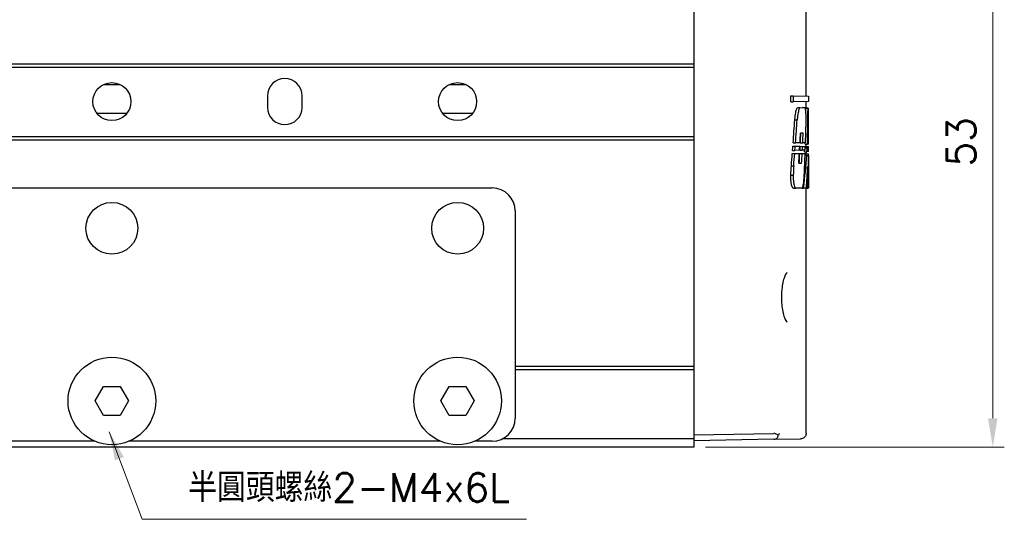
# Model space of a CAD drawing. Header units: millimetres. Extents: x 399 to 6076, y -1991 to 1602.
# Tile 316 of 324: x 5866 to 5952, y 47 to 91. Entities that reach past the tile are written whole.
import ezdxf

# ---------------------------------------------------------------- set-up
doc = ezdxf.new("R2010")
doc.units = ezdxf.units.MM
for name, color, linetype, lineweight in [('AM_0', 7, 'Continuous', 50), ('AM_5', 3, 'Continuous', 25), ('可見 (ISO)', 7, 'Continuous', 25)]:
    doc.layers.add(name, color=color, linetype=linetype, lineweight=lineweight)
doc.styles.add('尺寸標註', font='romans.shx', dxfattribs={"bigfont": 'CHINESET.SHX'})
doc.dimstyles.new('CNS1', dxfattribs={"dimtxt": 2.5, "dimasz": 2.5, "dimexe": 1, "dimexo": 1, "dimgap": 1.5, "dimtad": 1, "dimtoh": 1, "dimdec": 1, "dimdsep": 46, "dimtxsty": '尺寸標註', "dimcen": 0, "dimclrd": 2, "dimclre": 2, "dimclrt": 1, "dimadec": 0, "dimazin": 2, "dimtp": 0.1, "dimtm": 0.1, "dimtfac": 0.71, "dimtdec": 1, "dimtmove": 0, "dimatfit": 0, "dimfxl": 0, "dimlwd": 13, "dimlwe": 13, "dimarcsym": 0})
doc.dimstyles.new('CNS1$0', dxfattribs={"dimtxt": 2.5, "dimasz": 2.5, "dimexe": 1, "dimexo": 1, "dimgap": 1.5, "dimtad": 1, "dimtoh": 1, "dimdec": 1, "dimdsep": 46, "dimtxsty": '尺寸標註', "dimcen": 0, "dimclrd": 2, "dimclre": 2, "dimclrt": 1, "dimadec": 0, "dimazin": 2, "dimtp": 0.1, "dimtm": 0.1, "dimtfac": 0.71, "dimtdec": 1, "dimtmove": 0, "dimatfit": 0, "dimfxl": 0, "dimlwd": 13, "dimlwe": 13, "dimarcsym": 0})

# ---------------------------------------------------------------- blocks, each defined once
blk = doc.blocks.new('*D474')
at = {"layer": 'AM_5', "color": 2, "lineweight": 13}
for p, q in [((5913.099, 106.777), (5951.632, 106.777)), ((5950.632, 104.277), (5950.632, 56.277)), ((5925.696, 53.777), (5951.632, 53.777))]:
    blk.add_line(p, q, dxfattribs=at)
at = {"layer": 'AM_5', "color": 2}
for points in [[(5950.216, 104.277), (5951.049, 104.277), (5950.632, 106.777)], [(5950.216, 56.277), (5951.049, 56.277), (5950.632, 53.777)]]:
    blk.add_solid(points, dxfattribs=at)
at = {"layer": 'Defpoints', "color": 0}
for p in [(5912.099, 106.777), (5924.696, 53.777), (5950.632, 53.777)]:
    blk.add_point(p, dxfattribs=at)
at = {"layer": 'AM_5', "color": 1, "insert": (5947.882, 80.277), "char_height": 2.5, "attachment_point": 5, "rotation": 90, "style": '尺寸標註'}
blk.add_mtext('53', dxfattribs=at)

msp = doc.modelspace()

# ---------------------------------------------------------------- linework, layer by layer
at = {"layer": '可見 (ISO)'}
for p, q in [((5934.446, 84.268), (5934.446, 102.866)), ((5924.696, 96.477), (5924.696, 87.027)), ((5924.696, 87.027), (5852.696, 87.027)), ((5924.696, 86.727), (5852.696, 86.727)), ((5924.696, 87.027), (5924.696, 86.727)), ((5924.696, 86.727), (5924.696, 80.727)), ((5887.696, 84.277), (5887.696, 83.277)), ((5890.696, 83.277), (5890.696, 84.277)), ((5933.109, 84.292), (5933.316, 84.288)), ((5933.109, 83.76), (5933.109, 84.292)), ((5933.109, 83.76), (5933.316, 83.764)), ((5933.316, 84.288), (5933.316, 83.764)), ((5933.316, 84.288), (5934.646, 84.265)), ((5934.646, 83.787), (5933.316, 83.764)), ((5934.446, 83.196), (5934.446, 83.783)), ((5934.646, 84.265), (5934.646, 83.787)), ((5933.701, 83.261), (5933.904, 83.257)), ((5933.904, 83.257), (5934.332, 83.25)), ((5934.332, 83.25), (5934.131, 83.253)), ((5934.402, 83.197), (5934.602, 83.194)), ((5934.446, 83.248), (5934.59, 83.245)), ((5934.602, 83.194), (5934.645, 83.193)), ((5933.453, 82.203), (5933.658, 82.202)), ((5924.696, 80.727), (5852.696, 80.727)), ((5924.696, 80.427), (5852.696, 80.427)), ((5924.696, 80.727), (5924.696, 80.427)), ((5924.696, 80.427), (5924.696, 60.775)), ((5934.177, 81.044), (5933.954, 81.04)), ((5933.255, 79.538), (5933.462, 79.542)), ((5933.283, 79.907), (5933.489, 79.904)), ((5933.31, 80.189), (5933.516, 80.192)), ((5933.862, 79.549), (5933.462, 79.542)), ((5933.489, 79.904), (5933.883, 79.897)), ((5933.905, 80.199), (5933.516, 80.192)), ((5933.901, 79.55), (5934.104, 79.553)), ((5933.918, 79.896), (5934.121, 79.893)), ((5933.933, 80.2), (5934.136, 80.203)), ((5934.357, 79.557), (5934.104, 79.553)), ((5934.121, 79.893), (5934.369, 79.888)), ((5934.38, 80.207), (5934.136, 80.203)), ((5934.347, 80.075), (5934.548, 80.079)), ((5934.364, 79.757), (5934.524, 79.754)), ((5934.446, 79.756), (5934.446, 80.077)), ((5934.446, 79.887), (5934.645, 79.884)), ((5934.524, 79.754), (5934.631, 79.753)), ((5934.629, 80.08), (5934.548, 80.079)), ((5934.63, 80.212), (5934.645, 80.212)), ((5934.632, 79.562), (5934.646, 79.563)), ((5933.236, 79.28), (5933.442, 79.277)), ((5933.442, 79.277), (5933.849, 79.27)), ((5933.887, 79.269), (5934.09, 79.266)), ((5934.09, 79.266), (5934.349, 79.261)), ((5934.303, 79.425), (5934.504, 79.429)), ((5934.344, 79.13), (5934.484, 79.127)), ((5934.446, 79.128), (5934.446, 79.428)), ((5934.446, 79.259), (5934.646, 79.256)), ((5934.484, 79.127), (5934.634, 79.125)), ((5934.632, 79.431), (5934.504, 79.429)), ((5934.646, 79.108), (5934.646, 76.402)), ((5933.153, 78.209), (5933.36, 78.208)), ((5933.797, 78.422), (5934.046, 78.418)), ((5934.637, 78.202), (5934.645, 78.202)), ((5933.115, 77.375), (5933.322, 77.375)), ((5934.64, 77.371), (5934.644, 77.371)), ((5837.696, 76.277), (5907.196, 76.277)), ((5933.328, 76.251), (5933.533, 76.255)), ((5934.079, 76.264), (5933.533, 76.255)), ((5934.079, 76.264), (5934.222, 76.267)), ((5934.454, 76.271), (5934.222, 76.267)), ((5934.446, 54.989), (5934.446, 76.271)), ((5934.454, 76.271), (5934.58, 76.273)), ((5934.643, 76.274), (5934.58, 76.273)), ((5934.643, 76.274), (5934.644, 76.274)), ((5909.196, 74.277), (5909.196, 56.277)), ((5924.696, 60.775), (5909.196, 60.775)), ((5924.696, 60.775), (5924.696, 60.475)), ((5924.696, 60.475), (5909.196, 60.475)), ((5924.696, 60.475), (5924.696, 54.475)), ((5872.753, 57.777), (5873.474, 59.027)), ((5873.474, 59.027), (5874.918, 59.027)), ((5874.918, 59.027), (5875.639, 57.777)), ((5902.753, 57.777), (5903.474, 59.027)), ((5903.474, 59.027), (5904.918, 59.027)), ((5904.918, 59.027), (5905.639, 57.777)), ((5873.474, 56.527), (5872.753, 57.777)), ((5875.639, 57.777), (5874.918, 56.527)), ((5903.474, 56.527), (5902.753, 57.777)), ((5905.639, 57.777), (5904.918, 56.527)), ((5874.918, 56.527), (5873.474, 56.527)), ((5904.918, 56.527), (5903.474, 56.527)), ((5924.696, 54.828), (5931.626, 54.949)), ((5872.716, 54.277), (5837.696, 54.277)), ((5902.716, 54.277), (5875.676, 54.277)), ((5907.196, 54.277), (5905.676, 54.277)), ((5924.696, 54.475), (5908.062, 54.475)), ((5924.696, 54.475), (5924.696, 53.777)), ((5931.626, 54.448), (5924.696, 54.327)), ((5931.626, 54.448), (5933.955, 54.489)), ((5924.696, 53.777), (5852.696, 53.777))]:
    msp.add_line(p, q, dxfattribs=at)
for centre, radius in [((5874.196, 83.777), 1.65), ((5904.196, 83.777), 1.65), ((5874.196, 72.777), 2.25), ((5904.196, 72.777), 2.25), ((5874.196, 57.777), 3.8), ((5904.196, 57.777), 3.8)]:
    msp.add_circle(centre, radius, dxfattribs=at)
for centre, radius, start, end in [((5889.196, 84.277), 1.5, 0, 180), ((5889.196, 83.277), 1.5, 180, 0), ((5907.196, 74.277), 2, 0, 90), ((5907.196, 56.277), 2, 270, 0)]:
    msp.add_arc(centre, radius, start, end, dxfattribs=at)
for centre, major_axis, ratio, start_param, end_param in [((5450.136, 91.986), (483.599, -27.563), 0.951806, 0.040376, 0.040749), ((5448.188, 91.987), (485.744, -27.685), 0.951806, 0.034098, 0.040825), ((5444.663, 81.402), (489.264, 27.886), 0.951806, 6.220542, 6.227214), ((5481.879, 112.613), (451.866, -25.754), 0.951806, 6.267668, 6.272357), ((5479.794, 112.628), (454.148, -25.885), 0.951806, 6.268023, 6.272677), ((5449.392, 92.871), (484.54, 27.617), 0.951806, 6.195962, 6.198897), ((5444.66, 81.638), (489.267, -27.886), 0.951806, 0.056753, 0.059557), ((5468.737, 102.46), (465.224, 26.301), 0.950998, 6.173559, 6.17546), ((5471.938, 103.23), (461.833, -26.11), 0.950998, 0.00701, 0.008925), ((5469.959, 103.235), (464.009, -26.233), 0.950998, 0.007252, 0.009158), ((5888.697, 114.004), (0.938, -140.961), 0.324485, 1.321631, 1.324331), ((5888.688, 114.01), (0.945, -141.591), 0.324513, 1.322726, 1.325361), ((5888.699, 103.04), (-0.943, -141.573), 0.324477, 1.40626, 1.408753), ((5888.691, 103.799), (0.939, -140.97), 0.324504, 1.395756, 1.398253), ((5888.691, 103.799), (0.943, -141.587), 0.324506, 1.396541, 1.398976), ((5888.696, 85.075), (3.196, -55.505), 0.822236, 1.421637, 1.424016), ((5450.136, 91.986), (483.599, -27.563), 0.951806, 0.033977, 0.034262), ((5888.703, 92.831), (-0.943, -141.568), 0.324464, 1.479056, 1.481404), ((5888.696, 85.075), (3.21, -55.748), 0.822237, 1.422145, 1.42801), ((5888.697, 77.97), (-0.855, 223.216), 0.205814, 4.718145, 4.719586), ((5888.699, 81.706), (0.942, -141.574), 0.324478, 1.553498, 1.555767), ((5487.418, 112.3), (446.321, -25.438), 0.951806, 6.262804, 6.265329), ((5485.319, 112.317), (448.618, -25.569), 0.951806, 6.263173, 6.265679), ((5463.833, 102.541), (470.105, 26.794), 0.951806, 6.169543, 6.171436), ((5467.192, 103.302), (466.556, -26.592), 0.951806, 0.003853, 0.005761), ((5465.177, 103.308), (468.768, -26.718), 0.951806, 0.004097, 0.005996), ((5888.696, 85.04), (3.277, -55.497), 0.825861, 1.363513, 1.415456), ((5451.555, 92.744), (482.379, 27.494), 0.951806, 6.18996, 6.194057), ((4573.596, 77.794), (1355.157, -128.728), 0.982823, 0.095217, 0.097347), ((5444.943, 81.725), (488.984, -27.87), 0.951806, 0.052253, 0.054514), ((5813.865, 80.336), (120.751, 3.422), 0.787617, 6.204494, 6.224029), ((3926.978, 54.916), (1994.635, 231.057), 0.988431, 6.177282, 6.178217), ((5931.617, 54.448), (-0.355, -0.365), 0.965693, 3.036833, 3.913901)]:
    msp.add_ellipse(centre, major_axis=major_axis, ratio=ratio, start_param=start_param, end_param=end_param, dxfattribs=at)
for points, weights in [([(5873.509, 85.277), (5874.196, 85.277), (5874.883, 85.277)], [1.79251403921, 1.97176544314, 1.79251403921]), ([(5903.509, 85.277), (5904.196, 85.277), (5904.883, 85.277)], [1.79251403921, 1.97176544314, 1.79251403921]), ([(5872.884, 82.777), (5874.196, 82.777), (5875.509, 82.777)], [2.88408998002, 4.75874846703, 2.88408998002]), ([(5902.884, 82.777), (5904.196, 82.777), (5905.509, 82.777)], [2.88408998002, 4.75874846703, 2.88408998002])]:
    msp.add_rational_spline(points, weights, degree=2, dxfattribs=at)
for points, knots in [([(5933.453, 82.203), (5933.454, 82.221), (5933.456, 82.238), (5933.475, 82.462), (5933.502, 82.65), (5933.563, 82.948), (5933.6, 83.078), (5933.66, 83.207), (5933.68, 83.239), (5933.701, 83.261)], [0.0580056, 0.0580056, 0.0580056, 0.0580056, 0.0633218, 0.0633218, 0.1266437, 0.1266437, 0.1910687, 0.1910687, 0.2238289, 0.2238289, 0.2238289, 0.2238289]), ([(5933.904, 83.257), (5933.884, 83.236), (5933.864, 83.204), (5933.804, 83.075), (5933.767, 82.945), (5933.707, 82.647), (5933.68, 82.46), (5933.661, 82.237), (5933.659, 82.22), (5933.658, 82.202)], [-0.7314097, -0.7314097, -0.7314097, -0.7314097, -0.6987586, -0.6987586, -0.6344812, -0.6344812, -0.5712941, -0.5712941, -0.5659959, -0.5659959, -0.5659959, -0.5659959]), ([(5934.432, 82.194), (5934.433, 82.233), (5934.433, 82.273), (5934.433, 82.311), (5934.433, 82.428), (5934.431, 82.554), (5934.421, 82.785), (5934.414, 82.89), (5934.397, 83.057), (5934.386, 83.129), (5934.361, 83.226), (5934.346, 83.249), (5934.332, 83.25), (5934.332, 83.25), (5934.332, 83.25)], [-0.0114878, -0.0114878, -0.0114878, -0.0114878, 0, 0, 0, 0.035285, 0.035285, 0.0705699, 0.0705699, 0.1061317, 0.1061317, 0.1416934, 0.1416934, 0.1422298, 0.1422298, 0.1422298, 0.1422298]), ([(5933.328, 76.251), (5933.303, 76.256), (5933.278, 76.279), (5933.226, 76.372), (5933.2, 76.446), (5933.159, 76.616), (5933.141, 76.723), (5933.117, 76.958), (5933.111, 77.086), (5933.111, 77.207), (5933.111, 77.262), (5933.112, 77.319), (5933.115, 77.375)], [0.4414777, 0.4414777, 0.4414777, 0.4414777, 0.4742336, 0.4742336, 0.5113279, 0.5113279, 0.5474488, 0.5474488, 0.5835696, 0.5835696, 0.5835696, 0.6001132, 0.6001132, 0.6001132, 0.6001132]), ([(5933.322, 77.375), (5933.319, 77.318), (5933.318, 77.262), (5933.318, 77.086), (5933.324, 76.957), (5933.348, 76.722), (5933.366, 76.615), (5933.407, 76.446), (5933.432, 76.373), (5933.483, 76.282), (5933.509, 76.259), (5933.533, 76.255)], [-0.3071537, -0.3071537, -0.3071537, -0.3071537, -0.2906613, -0.2906613, -0.2544188, -0.2544188, -0.2181764, -0.2181764, -0.1814874, -0.1814874, -0.1491272, -0.1491272, -0.1491272, -0.1491272]), ([(5934.079, 76.264), (5934.103, 76.283), (5934.125, 76.322), (5934.177, 76.466), (5934.203, 76.595), (5934.244, 76.893), (5934.26, 77.08), (5934.273, 77.316), (5934.274, 77.346), (5934.276, 77.377)], [-0.2323641, -0.2323641, -0.2323641, -0.2323641, -0.189136, -0.189136, -0.1255046, -0.1255046, -0.0627523, -0.0627523, -0.053472, -0.053472, -0.053472, -0.053472]), ([(5934.644, 77.371), (5934.644, 77.316), (5934.644, 77.26), (5934.644, 77.089), (5934.644, 76.964), (5934.645, 76.734), (5934.645, 76.63), (5934.646, 76.464), (5934.646, 76.392), (5934.646, 76.302), (5934.645, 76.279), (5934.644, 76.274)], [-0.2974654, -0.2974654, -0.2974654, -0.2974654, -0.2813174, -0.2813174, -0.2461592, -0.2461592, -0.2110011, -0.2110011, -0.1758415, -0.1758415, -0.1448642, -0.1448642, -0.1448642, -0.1448642]), ([(5932.782, 68.923), (5932.782, 68.923), (5932.779, 68.922), (5932.75, 68.902), (5932.699, 68.847), (5932.607, 68.677), (5932.563, 68.574), (5932.474, 68.306), (5932.43, 68.13), (5932.358, 67.735), (5932.329, 67.51), (5932.305, 67.166), (5932.299, 67.051), (5932.296, 66.907), (5932.295, 66.878), (5932.295, 66.806), (5932.295, 66.763), (5932.296, 66.589), (5932.301, 66.459), (5932.323, 66.104), (5932.349, 65.882), (5932.418, 65.481), (5932.461, 65.297), (5932.558, 64.989), (5932.613, 64.861), (5932.714, 64.688), (5932.763, 64.642), (5932.78, 64.632), (5932.782, 64.631), (5932.782, 64.631)], [0.0205874, 0.0205874, 0.0205874, 0.0205874, 0.0426141, 0.0426141, 0.1117834, 0.1117834, 0.1697483, 0.1697483, 0.2389828, 0.2389828, 0.3104512, 0.3104512, 0.3452083, 0.3452083, 0.3538592, 0.3538592, 0.3668389, 0.3668389, 0.4059204, 0.4059204, 0.4757215, 0.4757215, 0.5458634, 0.5458634, 0.6172294, 0.6172294, 0.6863431, 0.6863431, 0.7010632, 0.7010632, 0.7010632, 0.7010632]), ([(5931.626, 54.448), (5931.657, 54.449), (5931.688, 54.452), (5931.749, 54.464), (5931.779, 54.473), (5931.847, 54.503), (5931.882, 54.527), (5931.943, 54.586), (5931.966, 54.622), (5931.997, 54.697), (5932.005, 54.736), (5932.007, 54.775)], [0.00000029, 0.00000029, 0.00000029, 0.00000029, 0.00932482, 0.00932482, 0.01892226, 0.01892226, 0.03321006, 0.03321006, 0.04966837, 0.04966837, 0.06601659, 0.06601659, 0.06601659, 0.06601659]), ([(5932.092, 54.948), (5932.089, 54.939), (5932.086, 54.93), (5932.075, 54.901), (5932.066, 54.88), (5932.042, 54.832), (5932.026, 54.803), (5932.007, 54.775)], [-0.0038519, -0.0038519, -0.0038519, -0.0038519, 0, 0, 0.0086169, 0.0086169, 0.02089739, 0.02089739, 0.02089739, 0.02089739]), ([(5934.446, 54.989), (5934.446, 54.935), (5934.437, 54.881), (5934.408, 54.795), (5934.392, 54.761), (5934.345, 54.682), (5934.308, 54.64), (5934.24, 54.583), (5934.212, 54.565), (5934.135, 54.523), (5934.082, 54.505), (5934.016, 54.494), (5934.004, 54.492), (5933.985, 54.49), (5933.979, 54.49), (5933.97, 54.49), (5933.967, 54.489), (5933.962, 54.489), (5933.961, 54.489), (5933.959, 54.489), (5933.958, 54.489), (5933.957, 54.489), (5933.956, 54.489), (5933.956, 54.489), (5933.956, 54.489), (5933.955, 54.489), (5933.955, 54.489), (5933.955, 54.489), (5933.955, 54.489), (5933.955, 54.489), (5933.955, 54.489), (5933.955, 54.489)], [0, 0, 0, 0, 0.01613951, 0.01613951, 0.02726405, 0.02726405, 0.04367273, 0.04367273, 0.05366158, 0.05366158, 0.07009685, 0.07009685, 0.07374127, 0.07374127, 0.07557241, 0.07557241, 0.0764891, 0.0764891, 0.07694759, 0.07694759, 0.07717685, 0.07717685, 0.07729149, 0.07729149, 0.0773488, 0.0773488, 0.07737746, 0.07737746, 0.07739179, 0.07739179, 0.07747018, 0.07747018, 0.07747018, 0.07747018])]:
    msp.add_open_spline(points, degree=3, knots=knots, dxfattribs=at)
for points in [[(5934.13, 83.253), (5934.131, 83.253), (5934.131, 83.253), (5934.131, 83.253)], [(5934.59, 83.245), (5934.594, 83.232), (5934.597, 83.215), (5934.6, 83.194)], [(5934.425, 81.563), (5934.429, 81.774), (5934.431, 81.985), (5934.432, 82.194)], [(5933.115, 77.375), (5933.123, 77.657), (5933.135, 77.935), (5933.153, 78.209)], [(5933.36, 78.208), (5933.342, 77.934), (5933.329, 77.656), (5933.322, 77.375)], [(5934.645, 78.202), (5934.645, 77.926), (5934.644, 77.648), (5934.644, 77.371)]]:
    msp.add_open_spline(points, degree=3, dxfattribs=at)

# ---------------------------------------------------------------- texts
at = {"layer": 'AM_0', "color": 1, "insert": (5880.818, 48.996), "char_height": 2.5, "attachment_point": 7, "style": '尺寸標註'}
msp.add_mtext('半圓頭螺絲2-M4x6L', dxfattribs=at)

# ---------------------------------------------------------------- dimensions: what is measured, and where the dimension line sits
at = {"layer": 'AM_5'}
dim = msp.add_linear_dim(base=(5950.632, 53.777), p1=(5912.099, 106.777), p2=(5924.696, 53.777), angle=90, dimstyle='CNS1$0', override={"dimpost": '', "dimfxl": 4, "dimarcsym": 1}, dxfattribs=at)
dim.commit()
dim.dimension.update_dxf_attribs({"geometry": '*D474', "text_midpoint": (5947.882, 80.277)})

# ---------------------------------------------------------------- leaders
at = {"layer": 'AM_0', "annotation_type": 0, "has_hookline": 1, "hookline_direction": 0, "text_width": 29.368}
msp.add_leader([(5873.967, 55.106), (5876.818, 47.496), (5879.318, 47.496)], dimstyle='CNS1', dxfattribs=at)

doc.saveas('drawing.dxf')
